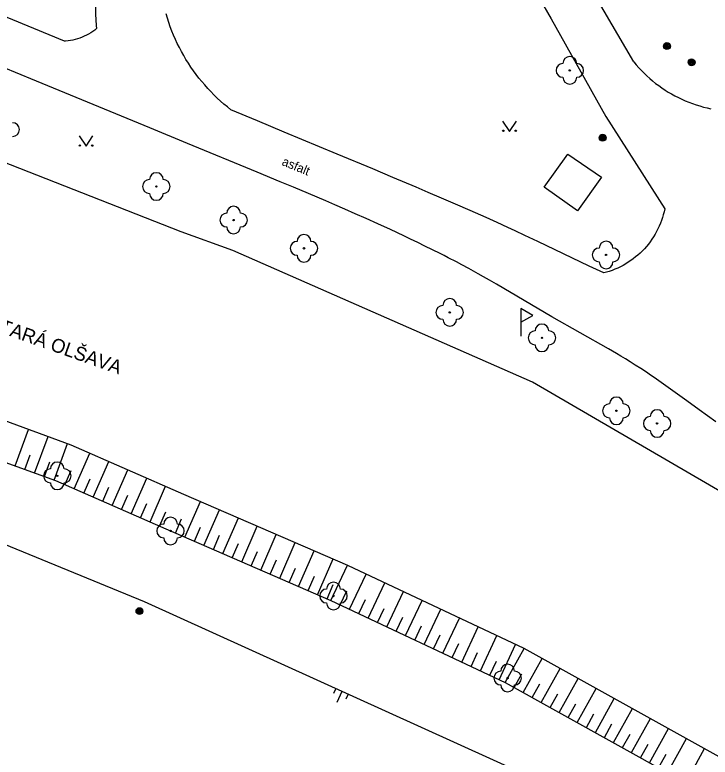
# Model space of a CAD drawing. Extents: x -539515 to -538098, y -1182060 to -1180157.
# Drawn here: x -538646.4 to -538595.9, y -1181696 to -1181642.1 of the extents above; entities that cross this region are included whole.
import ezdxf

# ---------------------------------------------------------------- set-up
doc = ezdxf.new("R2010")
doc.units = 0
for name, color, linetype in [('Vrstva 10', 7, 'Continuous'), ('Vrstva 11', 7, 'Continuous'), ('Vrstva 14', 7, 'Continuous'), ('Vrstva 15', 7, 'Continuous'), ('Vrstva 22', 7, 'Continuous'), ('Vrstva 25', 7, 'Continuous'), ('Vrstva 31', 7, 'Continuous'), ('Vrstva 36', 7, 'Continuous'), ('Vrstva 40', 7, 'Continuous'), ('Vrstva 45', 7, 'Continuous'), ('Vrstva 7', 7, 'Continuous')]:
    doc.layers.add(name, color=color, linetype=linetype)

msp = doc.modelspace()

# ---------------------------------------------------------------- linework, layer by layer
at = {"layer": 'Vrstva 10'}
for p, q in [((-538601.447, -1181645.521), (-538611.38, -1181628.42)), ((-538613.89, -1181631.15), (-538607.44, -1181642.39)), ((-538642.77, -1181644.01), (-538655.375, -1181638.815)), ((-538607.44, -1181642.39), (-538603.48, -1181649.49)), ((-538628.763, -1181649.81), (-538630.69, -1181649)), ((-538603.48, -1181649.49), (-538599.2, -1181656.19)), ((-538628.793, -1181653.523), (-538633.84, -1181651.44)), ((-538636.98, -1181684.73), (-538692.82, -1181661.87)), ((-538601.09, -1181701), (-538636.98, -1181684.73))]:
    msp.add_line(p, q, dxfattribs=at)
for points in [[(-538640.495, -1181640.006), (-538640.516, -1181640.417), (-538640.528, -1181640.828), (-538640.532, -1181641.239), (-538640.528, -1181641.651), (-538640.516, -1181642.062), (-538640.496, -1181642.472), (-538640.468, -1181642.883), (-538640.45, -1181643.1)], [(-538630.69, -1181649), (-538630.947, -1181648.796), (-538631.2, -1181648.585), (-538631.447, -1181648.368), (-538631.689, -1181648.145), (-538631.926, -1181647.917), (-538632.156, -1181647.683), (-538632.381, -1181647.443), (-538632.6, -1181647.198), (-538632.814, -1181646.947), (-538633.02, -1181646.692), (-538633.221, -1181646.431), (-538633.415, -1181646.166), (-538633.603, -1181645.896), (-538633.784, -1181645.622), (-538633.959, -1181645.343), (-538634.126, -1181645.06), (-538634.287, -1181644.773), (-538634.44, -1181644.482), (-538634.587, -1181644.188), (-538634.726, -1181643.89), (-538634.858, -1181643.589), (-538634.983, -1181643.285), (-538635.1, -1181642.978), (-538635.21, -1181642.668), (-538635.312, -1181642.355), (-538635.406, -1181642.04)], [(-538640.45, -1181643.1), (-538640.587, -1181643.211), (-538640.729, -1181643.315), (-538640.876, -1181643.412), (-538641.027, -1181643.503), (-538641.182, -1181643.587), (-538641.34, -1181643.664), (-538641.502, -1181643.733), (-538641.667, -1181643.795), (-538641.834, -1181643.85), (-538642.004, -1181643.897), (-538642.176, -1181643.936), (-538642.349, -1181643.967), (-538642.524, -1181643.991), (-538642.699, -1181644.006), (-538642.77, -1181644.01)], [(-538640.689, -1181648.606), (-538644.8, -1181646.91), (-538646.325, -1181646.285), (-538647.757, -1181645.705), (-538649.101, -1181645.165)], [(-538601.447, -1181645.521), (-538601.268, -1181645.735), (-538601.084, -1181645.944), (-538600.894, -1181646.147), (-538600.698, -1181646.345), (-538600.496, -1181646.538), (-538600.289, -1181646.724), (-538600.077, -1181646.904), (-538599.859, -1181647.079), (-538599.637, -1181647.246), (-538599.41, -1181647.408), (-538599.178, -1181647.563), (-538598.942, -1181647.711), (-538598.702, -1181647.852), (-538598.458, -1181647.986), (-538598.21, -1181648.114), (-538597.959, -1181648.234), (-538597.704, -1181648.347), (-538597.446, -1181648.452), (-538597.185, -1181648.55), (-538596.922, -1181648.641), (-538596.656, -1181648.724), (-538596.388, -1181648.799), (-538596.117, -1181648.866), (-538595.845, -1181648.926)], [(-538633.84, -1181651.44), (-538636.579, -1181650.305), (-538640.689, -1181648.606)], [(-538620.399, -1181653.291), (-538622.972, -1181652.219), (-538626.834, -1181650.615), (-538628.763, -1181649.81)], [(-538612.17, -1181656.83), (-538613.319, -1181656.32), (-538614.397, -1181655.848), (-538615.41, -1181655.408), (-538616.362, -1181654.999), (-538617.254, -1181654.617), (-538618.93, -1181653.908), (-538620.399, -1181653.291)], [(-538625.058, -1181655.083), (-538626.153, -1181654.622), (-538627.112, -1181654.22), (-538628.793, -1181653.523)], [(-538616.061, -1181659.161), (-538616.606, -1181658.894), (-538617.134, -1181658.638), (-538617.647, -1181658.392), (-538618.145, -1181658.156), (-538619.113, -1181657.705), (-538620.022, -1181657.288), (-538620.877, -1181656.902), (-538621.68, -1181656.544), (-538622.435, -1181656.212), (-538623.143, -1181655.904), (-538623.808, -1181655.617), (-538625.058, -1181655.083)], [(-538599.2, -1181656.19), (-538599.247, -1181656.404), (-538599.301, -1181656.617), (-538599.363, -1181656.827), (-538599.433, -1181657.035), (-538599.51, -1181657.24), (-538599.595, -1181657.443), (-538599.687, -1181657.642), (-538599.786, -1181657.837), (-538599.893, -1181658.029), (-538600.006, -1181658.217), (-538600.126, -1181658.4), (-538600.252, -1181658.58), (-538600.385, -1181658.754), (-538600.525, -1181658.923), (-538600.67, -1181659.087), (-538600.822, -1181659.246), (-538600.99, -1181659.41), (-538601.141, -1181659.547), (-538601.309, -1181659.688), (-538601.482, -1181659.823), (-538601.659, -1181659.952), (-538601.841, -1181660.074), (-538602.028, -1181660.189), (-538602.218, -1181660.298), (-538602.413, -1181660.399), (-538602.611, -1181660.493), (-538602.812, -1181660.581), (-538603.016, -1181660.66), (-538603.224, -1181660.732), (-538603.433, -1181660.797), (-538603.63, -1181660.85)], [(-538603.63, -1181660.85), (-538604.696, -1181660.345), (-538608.423, -1181658.565), (-538609.356, -1181658.124), (-538610.058, -1181657.795), (-538610.584, -1181657.551), (-538611.376, -1181657.188), (-538612.17, -1181656.83)], [(-538611.914, -1181661.382), (-538612.357, -1181661.129), (-538612.745, -1181660.91), (-538613.427, -1181660.531), (-538613.941, -1181660.251), (-538614.328, -1181660.044), (-538614.912, -1181659.739), (-538615.206, -1181659.588), (-538615.5, -1181659.44), (-538616.061, -1181659.161)], [(-538603.272, -1181666.358), (-538607.39, -1181664.03), (-538611.41, -1181661.673), (-538611.914, -1181661.382)], [(-538595.494, -1181671.652), (-538596.694, -1181670.783), (-538597.596, -1181670.134), (-538598.274, -1181669.649), (-538599.295, -1181668.927), (-538599.807, -1181668.568), (-538600.32, -1181668.21), (-538600.532, -1181668.064), (-538600.945, -1181667.787), (-538601.335, -1181667.533), (-538601.704, -1181667.299), (-538602.053, -1181667.084), (-538602.381, -1181666.884), (-538602.69, -1181666.699), (-538603.272, -1181666.358)]]:
    msp.add_lwpolyline(points, dxfattribs=at)
at = {"layer": 'Vrstva 11'}
msp.add_line((-538607.95, -1181654.63), (-538606.24, -1181652.22), dxfattribs=at)
msp.add_lwpolyline([(-538606.24, -1181652.22), (-538603.78, -1181653.9), (-538605.54, -1181656.34), (-538607.95, -1181654.63)], dxfattribs=at)
at = {"layer": 'Vrstva 14'}
for p, q in [((-538656.661, -1181668.075), (-538642.321, -1181673.334)), ((-538657.62, -1181670.73), (-538643.44, -1181675.93)), ((-538642.321, -1181673.334), (-538634.144, -1181676.908)), ((-538643.44, -1181675.93), (-538635.41, -1181679.44)), ((-538634.144, -1181676.908), (-538622.243, -1181682.068)), ((-538635.41, -1181679.44), (-538623.44, -1181684.63)), ((-538622.243, -1181682.068), (-538609.426, -1181688.107)), ((-538623.44, -1181684.63), (-538610.79, -1181690.59)), ((-538609.426, -1181688.107), (-538574.866, -1181707.288)), ((-538610.79, -1181690.59), (-538576.34, -1181709.71))]:
    msp.add_line(p, q, dxfattribs=at)
at = {"layer": 'Vrstva 15'}
for p, q in [((-538646.354, -1181674.862), (-538645.382, -1181672.212)), ((-538644.945, -1181675.378), (-538643.974, -1181672.728)), ((-538643.537, -1181675.894), (-538642.566, -1181673.244)), ((-538642.066, -1181676.531), (-538640.933, -1181673.941)), ((-538645.65, -1181675.12), (-538645.261, -1181674.06)), ((-538644.241, -1181675.636), (-538643.853, -1181674.576)), ((-538640.691, -1181677.132), (-538639.559, -1181674.541)), ((-538642.753, -1181676.23), (-538642.3, -1181675.194)), ((-538639.317, -1181677.732), (-538638.184, -1181675.142)), ((-538641.378, -1181676.831), (-538640.926, -1181675.795)), ((-538637.942, -1181678.333), (-538636.81, -1181675.743)), ((-538640.004, -1181677.432), (-538639.551, -1181676.396)), ((-538636.568, -1181678.934), (-538635.435, -1181676.344)), ((-538638.629, -1181678.033), (-538638.177, -1181676.997)), ((-538637.255, -1181678.634), (-538636.802, -1181677.597)), ((-538634.034, -1181680.037), (-538632.91, -1181677.443)), ((-538635.881, -1181679.234), (-538635.428, -1181678.198)), ((-538632.658, -1181680.633), (-538631.533, -1181678.04)), ((-538634.722, -1181679.738), (-538634.272, -1181678.701)), ((-538631.281, -1181681.23), (-538630.157, -1181678.637)), ((-538633.346, -1181680.335), (-538632.896, -1181679.298)), ((-538629.905, -1181681.827), (-538628.78, -1181679.233)), ((-538631.969, -1181680.932), (-538631.52, -1181679.894)), ((-538628.529, -1181682.424), (-538627.405, -1181679.83)), ((-538627.153, -1181683.02), (-538626.029, -1181680.427)), ((-538630.593, -1181681.528), (-538630.143, -1181680.491)), ((-538629.217, -1181682.125), (-538628.767, -1181681.088)), ((-538625.777, -1181683.617), (-538624.652, -1181681.023)), ((-538627.841, -1181682.722), (-538627.391, -1181681.684)), ((-538624.4, -1181684.214), (-538623.276, -1181681.62)), ((-538626.465, -1181683.319), (-538626.015, -1181682.281)), ((-538623.44, -1181684.63), (-538622.235, -1181682.072)), ((-538625.088, -1181683.915), (-538624.638, -1181682.878)), ((-538622.083, -1181685.269), (-538620.878, -1181682.711)), ((-538623.712, -1181684.512), (-538623.262, -1181683.475)), ((-538620.726, -1181685.909), (-538619.521, -1181683.351)), ((-538622.762, -1181684.95), (-538622.279, -1181683.926)), ((-538619.369, -1181686.548), (-538618.164, -1181683.99)), ((-538621.405, -1181685.589), (-538620.922, -1181684.566)), ((-538618.012, -1181687.187), (-538616.807, -1181684.629)), ((-538620.048, -1181686.228), (-538619.566, -1181685.205)), ((-538616.655, -1181687.827), (-538615.45, -1181685.269)), ((-538618.691, -1181686.868), (-538618.209, -1181685.844)), ((-538615.298, -1181688.466), (-538614.093, -1181685.908)), ((-538617.334, -1181687.507), (-538616.852, -1181686.484)), ((-538613.941, -1181689.105), (-538612.736, -1181686.547)), ((-538615.977, -1181688.146), (-538615.495, -1181687.123)), ((-538612.585, -1181689.745), (-538611.379, -1181687.187)), ((-538614.62, -1181688.786), (-538614.138, -1181687.762)), ((-538611.228, -1181690.384), (-538610.022, -1181687.826)), ((-538613.263, -1181689.425), (-538612.781, -1181688.402)), ((-538610.79, -1181690.59), (-538609.415, -1181688.113)), ((-538611.906, -1181690.064), (-538611.424, -1181689.041)), ((-538609.478, -1181691.318), (-538608.104, -1181688.841)), ((-538608.167, -1181692.046), (-538606.792, -1181689.569)), ((-538610.134, -1181690.954), (-538609.584, -1181689.963)), ((-538606.855, -1181692.774), (-538605.481, -1181690.297)), ((-538623.086, -1181691.028), (-538623.25, -1181691.384)), ((-538608.823, -1181691.682), (-538608.273, -1181690.691)), ((-538605.544, -1181693.502), (-538604.169, -1181691.025)), ((-538622.631, -1181691.235), (-538623.006, -1181692.048)), ((-538622.175, -1181691.441), (-538622.342, -1181691.803)), ((-538607.511, -1181692.41), (-538606.961, -1181691.419)), ((-538604.232, -1181694.23), (-538602.858, -1181691.752)), ((-538606.2, -1181693.138), (-538605.65, -1181692.147)), ((-538602.921, -1181694.957), (-538601.546, -1181692.481)), ((-538604.888, -1181693.866), (-538604.338, -1181692.875)), ((-538601.609, -1181695.685), (-538600.235, -1181693.208)), ((-538603.577, -1181694.594), (-538603.027, -1181693.603)), ((-538602.265, -1181695.321), (-538601.715, -1181694.331)), ((-538600.298, -1181696.413), (-538598.923, -1181693.936)), ((-538598.986, -1181697.141), (-538597.612, -1181694.664)), ((-538600.953, -1181696.049), (-538600.404, -1181695.059)), ((-538597.675, -1181697.869), (-538596.3, -1181695.392)), ((-538599.642, -1181696.777), (-538599.092, -1181695.787))]:
    msp.add_line(p, q, dxfattribs=at)
at = {"layer": 'Vrstva 22'}
for centre in [(-538606.09, -1181646.14), (-538636.11, -1181654.57), (-538630.5, -1181657.01), (-538625.39, -1181659.06), (-538603.46, -1181659.54), (-538614.81, -1181663.71), (-538608.11, -1181665.56), (-538602.71, -1181670.86), (-538599.75, -1181671.78), (-538643.302, -1181675.581), (-538635.078, -1181679.585), (-538623.248, -1181684.308), (-538610.604, -1181690.264)]:
    msp.add_circle(centre, 0.05, dxfattribs=at)
for centre, start, end in [((-538606.09, -1181645.64), 0, 180), ((-538606.59, -1181646.14), 90, 270), ((-538605.59, -1181646.14), 270, 90), ((-538606.09, -1181646.64), 180, 0), ((-538646.55, -1181650.44), 270, 90), ((-538636.11, -1181654.07), 0, 180), ((-538636.61, -1181654.57), 90, 270), ((-538635.61, -1181654.57), 270, 90), ((-538636.11, -1181655.07), 180, 0), ((-538630.5, -1181656.51), 0, 180), ((-538631, -1181657.01), 90, 270), ((-538630, -1181657.01), 270, 90), ((-538630.5, -1181657.51), 180, 0), ((-538625.39, -1181658.56), 0, 180), ((-538625.89, -1181659.06), 90, 270), ((-538624.89, -1181659.06), 270, 90), ((-538603.46, -1181659.04), 0, 180), ((-538603.96, -1181659.54), 90, 270), ((-538602.96, -1181659.54), 270, 90), ((-538625.39, -1181659.56), 180, 0), ((-538603.46, -1181660.04), 180, 0), ((-538614.81, -1181663.21), 0, 180), ((-538615.31, -1181663.71), 90, 270), ((-538614.31, -1181663.71), 270, 90), ((-538614.81, -1181664.21), 180, 0), ((-538608.11, -1181665.06), 0, 180), ((-538608.61, -1181665.56), 90, 270), ((-538607.61, -1181665.56), 270, 90), ((-538608.11, -1181666.06), 180, 0), ((-538602.71, -1181670.36), 0, 180), ((-538603.21, -1181670.86), 90, 270), ((-538602.21, -1181670.86), 270, 90), ((-538599.75, -1181671.28), 0, 180), ((-538602.71, -1181671.36), 180, 0), ((-538600.25, -1181671.78), 90, 270), ((-538599.25, -1181671.78), 270, 90), ((-538599.75, -1181672.28), 180, 0), ((-538643.302, -1181675.081), 0, 180), ((-538643.802, -1181675.581), 90, 270), ((-538642.802, -1181675.581), 270, 90), ((-538643.302, -1181676.081), 180, 0), ((-538635.078, -1181679.085), 0, 180), ((-538635.578, -1181679.585), 90, 270), ((-538634.578, -1181679.585), 270, 90), ((-538635.078, -1181680.085), 180, 0), ((-538623.248, -1181683.808), 0, 180), ((-538623.748, -1181684.308), 90, 270), ((-538622.748, -1181684.308), 270, 90), ((-538623.248, -1181684.808), 180, 0), ((-538610.604, -1181689.764), 0, 180), ((-538611.104, -1181690.264), 90, 270), ((-538610.104, -1181690.264), 270, 90), ((-538610.604, -1181690.764), 180, 0)]:
    msp.add_arc(centre, 0.5, start, end, dxfattribs=at)
at = {"layer": 'Vrstva 25'}
for centre, radius in [((-538599.04, -1181644.37), 0.25), ((-538599.04, -1181644.37), 0.2), ((-538599.04, -1181644.37), 0.15), ((-538599.04, -1181644.37), 0.1), ((-538599.04, -1181644.37), 0.05), ((-538597.25, -1181645.55), 0.25), ((-538597.25, -1181645.55), 0.2), ((-538597.25, -1181645.55), 0.15), ((-538597.25, -1181645.55), 0.1), ((-538597.25, -1181645.55), 0.05), ((-538603.71, -1181651.03), 0.25), ((-538603.71, -1181651.03), 0.2), ((-538603.71, -1181651.03), 0.15), ((-538603.71, -1181651.03), 0.1), ((-538603.71, -1181651.03), 0.05), ((-538637.337, -1181685.406), 0.25), ((-538637.337, -1181685.406), 0.2), ((-538637.337, -1181685.406), 0.15), ((-538637.337, -1181685.406), 0.1), ((-538637.337, -1181685.406), 0.05)]:
    msp.add_circle(centre, radius, dxfattribs=at)
at = {"layer": 'Vrstva 31'}
msp.add_line((-538609.65, -1181664.43), (-538609.65, -1181665.43), dxfattribs=at)
msp.add_lwpolyline([(-538609.65, -1181663.43), (-538609.65, -1181664.43), (-538608.784, -1181663.93)], close=True, dxfattribs=at)
at = {"layer": 'Vrstva 36'}
for points in [[(-538610.966, -1181649.823), (-538610.466, -1181650.573), (-538609.966, -1181649.823)], [(-538641.716, -1181650.903), (-538641.216, -1181651.653), (-538640.716, -1181650.903)]]:
    msp.add_lwpolyline(points, dxfattribs=at)
for centre in [(-538610.916, -1181650.523), (-538610.017, -1181650.523), (-538641.666, -1181651.603), (-538640.767, -1181651.603)]:
    msp.add_circle(centre, 0.05, dxfattribs=at)
at = {"layer": 'Vrstva 7'}
for p, q in [((-538630.56, -1181659.22), (-538634.31, -1181657.86)), ((-538608.8, -1181668.79), (-538630.56, -1181659.22)), ((-538588.14, -1181680.82), (-538608.8, -1181668.79))]:
    msp.add_line(p, q, dxfattribs=at)
msp.add_lwpolyline([(-538634.31, -1181657.86), (-538664.98, -1181645.83)], dxfattribs=at)

# ---------------------------------------------------------------- texts
at = {"layer": 'Vrstva 40'}
msp.add_text('asfalt', height=0.65, rotation=337.4664, dxfattribs=at).set_placement((-538627.049, -1181652.993))
at = {"layer": 'Vrstva 45'}
msp.add_text('STARÁ OLŠAVA', height=1, rotation=340.5324, dxfattribs=at).set_placement((-538648.431, -1181664.834))

doc.saveas('drawing.dxf')
